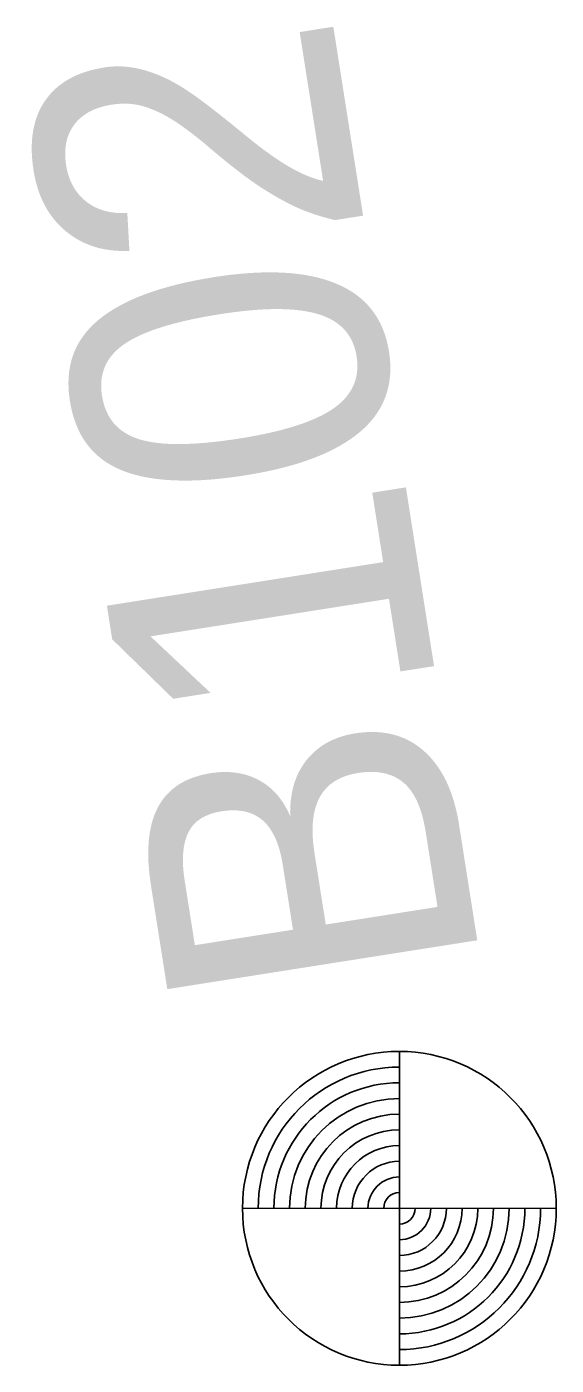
# Model space of a CAD drawing. Extents: x 331323 to 388339, y 121519 to 205315.
# Drawn here: x 355836.52 to 355853.39, y 183611.83 to 183654.47 of the extents above; entities that cross this region are included whole.
import ezdxf

# ---------------------------------------------------------------- set-up
doc = ezdxf.new("R2010")
doc.units = 0
doc.layers.add('E_SOIL_BORE1 [KAPUR_CADDS_LEVELS]', color=7, linetype='Continuous')
doc.layers.add('P_MARK', color=7, linetype='Continuous')

msp = doc.modelspace()

# ---------------------------------------------------------------- linework, layer by layer
at = {"layer": 'P_MARK'}
for p, q in [((355848.395, 183621.824), (355848.392, 183611.826)), ((355843.395, 183616.826), (355853.392, 183616.824))]:
    msp.add_line(p, q, dxfattribs=at)
msp.add_circle((355848.393, 183616.825), 4.999, dxfattribs=at)
for radius, start, end in [(4.499, 89.9869, 179.9869), (3.999, 89.9869, 179.9869), (3.499, 89.9869, 179.9869), (2.999, 89.9869, 179.9869), (2.499, 89.9869, 179.9869), (1.999, 89.9869, 179.9869), (1.5, 89.9869, 179.9869), (1, 89.9869, 179.9869), (0.5, 89.9869, 179.9869), (4.499, 269.9869, 359.9869), (1.999, 269.9869, 359.9869), (1.5, 269.9869, 359.9869), (1, 269.9869, 359.9869), (0.5, 269.9869, 359.9869), (3.999, 269.9869, 359.9869), (3.499, 269.9869, 359.9869), (2.999, 269.9869, 359.9869), (2.499, 269.9869, 359.9869)]:
    msp.add_arc((355848.393, 183616.825), radius, start, end, dxfattribs=at)

# ---------------------------------------------------------------- texts
at = {"layer": 'E_SOIL_BORE1 [KAPUR_CADDS_LEVELS]'}
msp.add_text('B102', height=10, rotation=98.957, dxfattribs=at).set_placement((355851.046, 183624.28))

doc.saveas('drawing.dxf')
